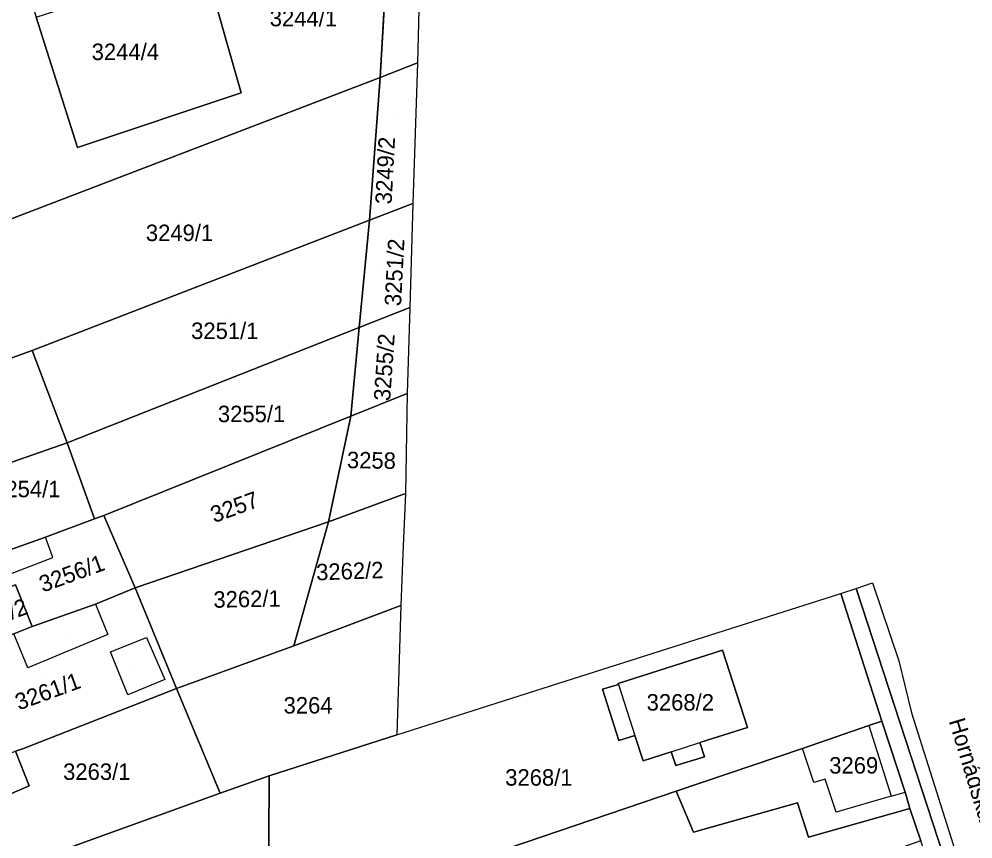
# Model space of a CAD drawing. Extents: x -262657 to -261595, y -1238015 to -1237156.
# Drawn here: x -261855.5 to -261739.6, y -1237848.2 to -1237748.7 of the extents above; entities that cross this region are included whole.
import ezdxf

# ---------------------------------------------------------------- set-up
doc = ezdxf.new("R2010")
doc.units = 0
for name, color, linetype in [('body_kn', 7, 'Continuous'), ('kladpar_druhypozemkov', 7, 'Continuous'), ('kladpar_hranice', 7, 'Continuous'), ('kladpar_parcelnecisla', 7, 'Continuous'), ('kladpar_plochy', 7, 'Continuous'), ('popisy', 7, 'Continuous'), ('zappar_hrandruhpozemk', 7, 'Continuous')]:
    doc.layers.add(name, color=color, linetype=linetype)

msp = doc.modelspace()

# ---------------------------------------------------------------- linework, layer by layer
at = {"layer": 'body_kn'}
for p, q in [((-261807.05, -1237754.01), (-261807.05, -1237754.01)), ((-261811.6, -1237755.76), (-261811.6, -1237755.76)), ((-261828.48, -1237757.63), (-261828.48, -1237757.63)), ((-261848.36, -1237764.27), (-261848.36, -1237764.27)), ((-261848.36, -1237764.27), (-261848.36, -1237764.27)), ((-261807.62, -1237771.07), (-261807.62, -1237771.07)), ((-261812.91, -1237773.11), (-261812.91, -1237773.11)), ((-261812.91, -1237773.11), (-261812.91, -1237773.11)), ((-261808.01, -1237783.7), (-261808.01, -1237783.7)), ((-261814.15, -1237786.13), (-261814.15, -1237786.13)), ((-261814.15, -1237786.13), (-261814.15, -1237786.13)), ((-261853.88, -1237788.93), (-261853.88, -1237788.93)), ((-261808.3, -1237794.14), (-261808.3, -1237794.14)), ((-261808.3, -1237794.14), (-261808.3, -1237794.14)), ((-261815.17, -1237796.9), (-261815.17, -1237796.9)), ((-261849.63, -1237800.16), (-261849.63, -1237800.16)), ((-261849.63, -1237800.16), (-261849.63, -1237800.16)), ((-261808.53, -1237806.3), (-261808.53, -1237806.3)), ((-261808.53, -1237806.3), (-261808.53, -1237806.3)), ((-261846.28, -1237809.35), (-261846.28, -1237809.35)), ((-261845.17, -1237808.98), (-261845.17, -1237808.98)), ((-261845.17, -1237808.98), (-261845.17, -1237808.98)), ((-261817.86, -1237809.74), (-261817.86, -1237809.74)), ((-261852.26, -1237811.58), (-261852.26, -1237811.58)), ((-261851.34, -1237814.07), (-261851.34, -1237814.07)), ((-261808.84, -1237813.58), (-261808.84, -1237813.58)), ((-261841.34, -1237817.73), (-261841.34, -1237817.73)), ((-261841.34, -1237817.73), (-261841.34, -1237817.73)), ((-261753.79, -1237817.84), (-261753.79, -1237817.84)), ((-261751.8, -1237817.14), (-261751.8, -1237817.14)), ((-261755.63, -1237818.43), (-261755.63, -1237818.43)), ((-261755.63, -1237818.43), (-261755.63, -1237818.43)), ((-261846.17, -1237819.71), (-261846.17, -1237819.71)), ((-261846.17, -1237819.71), (-261846.17, -1237819.71)), ((-261809.1, -1237819.9), (-261809.1, -1237819.9)), ((-261809.1, -1237819.9), (-261809.1, -1237819.9)), ((-261853.87, -1237822.46), (-261853.87, -1237822.46)), ((-261844.68, -1237823.41), (-261844.68, -1237823.41)), ((-261839.98, -1237823.76), (-261839.98, -1237823.76)), ((-261822.09, -1237824.78), (-261822.09, -1237824.78)), ((-261822.09, -1237824.78), (-261822.09, -1237824.78)), ((-261844.34, -1237825.52), (-261844.34, -1237825.52)), ((-261844.34, -1237825.52), (-261844.34, -1237825.52)), ((-261770.01, -1237825.3), (-261770.01, -1237825.3)), ((-261770.01, -1237825.3), (-261770.01, -1237825.3)), ((-261748.6, -1237826.63), (-261748.6, -1237826.63)), ((-261854.38, -1237827.48), (-261854.38, -1237827.48)), ((-261837.77, -1237828.87), (-261837.77, -1237828.87)), ((-261789.12, -1237829.1), (-261789.12, -1237829.1)), ((-261782.7, -1237829.37), (-261782.7, -1237829.37)), ((-261782.66, -1237829.48), (-261782.66, -1237829.48)), ((-261782.66, -1237829.48), (-261782.66, -1237829.48)), ((-261842.24, -1237830.73), (-261842.24, -1237830.73)), ((-261836.33, -1237829.97), (-261836.33, -1237829.97)), ((-261784.58, -1237830.07), (-261784.58, -1237830.07)), ((-261747.05, -1237832.91), (-261747.05, -1237832.91)), ((-261750.68, -1237833.95), (-261750.68, -1237833.95)), ((-261750.68, -1237833.95), (-261750.68, -1237833.95)), ((-261766.99, -1237834.69), (-261766.99, -1237834.69)), ((-261752.22, -1237834.48), (-261752.22, -1237834.48)), ((-261752.22, -1237834.48), (-261752.22, -1237834.48)), ((-261809.58, -1237835.59), (-261809.58, -1237835.59)), ((-261782.59, -1237836.29), (-261782.59, -1237836.29)), ((-261780.67, -1237835.67), (-261780.67, -1237835.67)), ((-261772.76, -1237836.53), (-261772.76, -1237836.53)), ((-261854.94, -1237837.24), (-261854.94, -1237837.24)), ((-261776.24, -1237837.65), (-261776.24, -1237837.65)), ((-261776.24, -1237837.65), (-261776.24, -1237837.65)), ((-261760.3, -1237837.27), (-261760.3, -1237837.27)), ((-261779.67, -1237838.76), (-261779.67, -1237838.76)), ((-261772.21, -1237838.25), (-261772.21, -1237838.25)), ((-261775.7, -1237839.31), (-261775.7, -1237839.31)), ((-261825.08, -1237840.58), (-261825.08, -1237840.58)), ((-261757.56, -1237840.98), (-261757.56, -1237840.98)), ((-261854.25, -1237841.77), (-261854.25, -1237841.77)), ((-261854.25, -1237841.77), (-261854.25, -1237841.77)), ((-261775.64, -1237842.43), (-261775.64, -1237842.43)), ((-261758.92, -1237841.39), (-261758.92, -1237841.39)), ((-261831.04, -1237842.68), (-261831.04, -1237842.68)), ((-261831.04, -1237842.68), (-261831.04, -1237842.68)), ((-261749.54, -1237843.05), (-261749.54, -1237843.05)), ((-261747.83, -1237842.54), (-261747.83, -1237842.54)), ((-261760.92, -1237843.86), (-261760.92, -1237843.86)), ((-261747.24, -1237844.54), (-261747.24, -1237844.54)), ((-261747.24, -1237844.54), (-261747.24, -1237844.54)), ((-261756.2, -1237845), (-261756.2, -1237845)), ((-261773.54, -1237847.41), (-261773.54, -1237847.41)), ((-261759.55, -1237848.02), (-261759.55, -1237848.02))]:
    msp.add_line(p, q, dxfattribs=at)
at = {"layer": 'kladpar_druhypozemkov'}
for p, q in [((-261841.79, -1237751.74), (-261841.79, -1237751.74)), ((-261809.66, -1237760.17), (-261809.66, -1237760.17)), ((-261835.79, -1237773.18), (-261835.79, -1237773.18)), ((-261811.41, -1237779.23), (-261811.41, -1237779.23)), ((-261830.12, -1237784.81), (-261830.12, -1237784.81)), ((-261812.73, -1237790.72), (-261812.73, -1237790.72)), ((-261827.14, -1237795.29), (-261827.14, -1237795.29)), ((-261812.42, -1237801.24), (-261812.42, -1237801.24)), ((-261853.8, -1237804.95), (-261853.8, -1237804.95)), ((-261829.23, -1237806.1), (-261829.23, -1237806.1)), ((-261848.83, -1237814.98), (-261848.83, -1237814.98)), ((-261814.01, -1237814.71), (-261814.01, -1237814.71)), ((-261827.36, -1237817.36), (-261827.36, -1237817.36)), ((-261849.86, -1237823.42), (-261849.86, -1237823.42)), ((-261841.58, -1237827.16), (-261841.58, -1237827.16)), ((-261852.42, -1237828.77), (-261852.42, -1237828.77)), ((-261774.99, -1237830.69), (-261774.99, -1237830.69)), ((-261820.06, -1237831.22), (-261820.06, -1237831.22)), ((-261750.42, -1237836.97), (-261750.42, -1237836.97)), ((-261753.75, -1237837.9), (-261753.75, -1237837.9)), ((-261845.85, -1237839.32), (-261845.85, -1237839.32)), ((-261792.42, -1237839.5), (-261792.42, -1237839.5))]:
    msp.add_line(p, q, dxfattribs=at)
at = {"layer": 'kladpar_hranice'}
for p, q in [((-261811.6, -1237755.76), (-261810.09, -1237729.46)), ((-261810.09, -1237729.46), (-261811.6, -1237755.76)), ((-261811.6, -1237755.76), (-261812.91, -1237773.11)), ((-261812.91, -1237773.11), (-261811.6, -1237755.76)), ((-261812.91, -1237773.11), (-261814.15, -1237786.13)), ((-261814.15, -1237786.13), (-261812.91, -1237773.11)), ((-261814.15, -1237786.13), (-261849.63, -1237800.16)), ((-261815.17, -1237796.9), (-261814.15, -1237786.13)), ((-261814.15, -1237786.13), (-261815.17, -1237796.9)), ((-261815.17, -1237796.9), (-261808.3, -1237794.14)), ((-261815.17, -1237796.9), (-261845.17, -1237808.98)), ((-261817.86, -1237809.74), (-261815.17, -1237796.9)), ((-261815.17, -1237796.9), (-261817.86, -1237809.74)), ((-261817.86, -1237809.74), (-261808.53, -1237806.3)), ((-261817.86, -1237809.74), (-261841.34, -1237817.73)), ((-261841.34, -1237817.73), (-261817.86, -1237809.74)), ((-261822.09, -1237824.78), (-261817.86, -1237809.74)), ((-261817.86, -1237809.74), (-261822.09, -1237824.78))]:
    msp.add_line(p, q, dxfattribs=at)
for points in [[(-261810.39, -1237722.04), (-261806.24, -1237721.56), (-261807.05, -1237754.01), (-261811.6, -1237755.76)], [(-261811.6, -1237755.76), (-261860.68, -1237774.55), (-261869.5, -1237752.69), (-261870.26, -1237752.98), (-261874.12, -1237742.17), (-261876.61, -1237737.16), (-261872.44, -1237735.73), (-261868.9, -1237734.59), (-261864.8, -1237732.66), (-261858.82, -1237731.22), (-261853.4, -1237748.46), (-261848.36, -1237764.27), (-261828.48, -1237757.63), (-261832.97, -1237741.84), (-261834.22, -1237737.38), (-261830.6, -1237736.72), (-261825.65, -1237735.22), (-261815.77, -1237729.89), (-261810.09, -1237729.46)], [(-261848.36, -1237764.27), (-261853.4, -1237748.46), (-261832.97, -1237741.84), (-261828.48, -1237757.63), (-261848.36, -1237764.27)], [(-261811.6, -1237755.76), (-261807.05, -1237754.01), (-261807.62, -1237771.07), (-261812.91, -1237773.11)], [(-261871.08, -1237795.12), (-261874.19, -1237785.8), (-261860.84, -1237781.14), (-261863.1, -1237775.49), (-261860.68, -1237774.55), (-261811.6, -1237755.76)], [(-261812.91, -1237773.11), (-261807.62, -1237771.07), (-261808.01, -1237783.7), (-261814.15, -1237786.13)], [(-261812.91, -1237773.11), (-261853.88, -1237788.93), (-261871.08, -1237795.12)], [(-261849.63, -1237800.16), (-261853.88, -1237788.93), (-261812.91, -1237773.11)], [(-261814.15, -1237786.13), (-261808.01, -1237783.7), (-261808.3, -1237794.14), (-261815.17, -1237796.9)], [(-261845.17, -1237808.98), (-261846.28, -1237809.35), (-261849.63, -1237800.16), (-261814.15, -1237786.13)], [(-261849.63, -1237800.16), (-261874, -1237808.64), (-261876.32, -1237809.44), (-261878.83, -1237801.48), (-261874.46, -1237799.37), (-261875.2, -1237796.53), (-261871.08, -1237795.12), (-261853.88, -1237788.93), (-261849.63, -1237800.16)], [(-261808.3, -1237794.14), (-261808.53, -1237806.3), (-261817.86, -1237809.74)], [(-261841.34, -1237817.73), (-261845.17, -1237808.98), (-261815.17, -1237796.9)], [(-261874, -1237808.64), (-261849.63, -1237800.16), (-261846.28, -1237809.35), (-261852.26, -1237811.58), (-261863.88, -1237815.73)], [(-261808.53, -1237806.3), (-261808.84, -1237813.58), (-261809.1, -1237819.9), (-261822.09, -1237824.78)], [(-261884, -1237834.66), (-261884.38, -1237833.72), (-261868.68, -1237827.93), (-261870.14, -1237824.29), (-261871.05, -1237821.75), (-261865.43, -1237819.57), (-261863.05, -1237818.55), (-261863.88, -1237815.73), (-261852.26, -1237811.58), (-261846.28, -1237809.35), (-261845.17, -1237808.98), (-261841.34, -1237817.73), (-261846.17, -1237819.71), (-261853.87, -1237822.46), (-261855.9, -1237817.4), (-261861.34, -1237819.44), (-261859.4, -1237824.6), (-261859.06, -1237825.53), (-261863.31, -1237827.21), (-261884, -1237834.66)], [(-261859.4, -1237824.6), (-261861.34, -1237819.44), (-261855.9, -1237817.4), (-261853.87, -1237822.46), (-261856.09, -1237823.34), (-261859.4, -1237824.6)], [(-261856.09, -1237823.34), (-261853.87, -1237822.46), (-261846.17, -1237819.71), (-261841.34, -1237817.73), (-261836.33, -1237829.97), (-261854.94, -1237837.24), (-261855.9, -1237837.59)], [(-261822.09, -1237824.78), (-261836.33, -1237829.97), (-261841.34, -1237817.73)], [(-261730.51, -1237889.08), (-261730.38, -1237891.71), (-261731.03, -1237893.79), (-261731.63, -1237894.96), (-261733.49, -1237895.72), (-261732.32, -1237889.37), (-261734.52, -1237882.73), (-261736.31, -1237877.23), (-261741.18, -1237862.67), (-261743.44, -1237855.99), (-261744.14, -1237853.94), (-261745.94, -1237848.45), (-261747.24, -1237844.54), (-261747.83, -1237842.54), (-261750.68, -1237833.95), (-261755.63, -1237818.43), (-261753.79, -1237817.84), (-261730.51, -1237889.08)], [(-261731.65, -1237875.83), (-261726.84, -1237893.01), (-261731.63, -1237894.96), (-261731.03, -1237893.79), (-261730.38, -1237891.71), (-261730.51, -1237889.08), (-261753.79, -1237817.84), (-261751.8, -1237817.14), (-261748.6, -1237826.63), (-261747.05, -1237832.91), (-261737.93, -1237861.7), (-261731.65, -1237875.83)], [(-261755.63, -1237818.43), (-261750.68, -1237833.95), (-261752.22, -1237834.48), (-261760.3, -1237837.27), (-261775.64, -1237842.43), (-261804.23, -1237852.16), (-261804.96, -1237850.86), (-261825.16, -1237856.15), (-261825.08, -1237840.58), (-261809.58, -1237835.59), (-261789.12, -1237829.1), (-261755.63, -1237818.43)], [(-261809.1, -1237819.9), (-261809.58, -1237835.59), (-261825.08, -1237840.58), (-261831.04, -1237842.68), (-261836.33, -1237829.97), (-261822.09, -1237824.78), (-261809.1, -1237819.9)], [(-261770.01, -1237825.3), (-261766.99, -1237834.69), (-261772.76, -1237836.53), (-261772.21, -1237838.25), (-261775.7, -1237839.31), (-261776.24, -1237837.65), (-261779.67, -1237838.76), (-261780.67, -1237835.67), (-261782.59, -1237836.29), (-261784.58, -1237830.07), (-261782.66, -1237829.48), (-261782.7, -1237829.37), (-261770.01, -1237825.3)], [(-261766.99, -1237834.69), (-261770.01, -1237825.3), (-261782.7, -1237829.37), (-261782.66, -1237829.48), (-261784.58, -1237830.07), (-261782.59, -1237836.29), (-261780.67, -1237835.67), (-261779.67, -1237838.76), (-261776.24, -1237837.65), (-261775.7, -1237839.31), (-261772.21, -1237838.25), (-261772.76, -1237836.53), (-261766.99, -1237834.69)], [(-261831.04, -1237842.68), (-261849.86, -1237849.49), (-261856.26, -1237851.95), (-261858.52, -1237852.84), (-261861.86, -1237845.07), (-261854.25, -1237841.77), (-261855.9, -1237837.59), (-261854.94, -1237837.24), (-261836.33, -1237829.97), (-261831.04, -1237842.68)], [(-261750.68, -1237833.95), (-261747.83, -1237842.54), (-261747.24, -1237844.54), (-261759.55, -1237848.02), (-261760.92, -1237843.86), (-261773.54, -1237847.41), (-261775.64, -1237842.43), (-261760.3, -1237837.27), (-261752.22, -1237834.48), (-261750.68, -1237833.95)], [(-261854.25, -1237841.77), (-261861.86, -1237845.07), (-261862.14, -1237845.2), (-261863.99, -1237840.95), (-261864.15, -1237840.59), (-261863.83, -1237840.48), (-261855.9, -1237837.59), (-261854.25, -1237841.77)], [(-261831.04, -1237842.68), (-261825.08, -1237840.58), (-261825.16, -1237856.15), (-261844.94, -1237862.93), (-261849.86, -1237849.49), (-261831.04, -1237842.68)], [(-261747.24, -1237844.54), (-261745.94, -1237848.45), (-261759.07, -1237853.1), (-261773.89, -1237858.17), (-261780.5, -1237860.43), (-261798.67, -1237866.97), (-261804.23, -1237852.16), (-261775.64, -1237842.43), (-261773.54, -1237847.41), (-261760.92, -1237843.86), (-261759.55, -1237848.02), (-261747.24, -1237844.54)]]:
    msp.add_lwpolyline(points, dxfattribs=at)
at = {"layer": 'kladpar_plochy'}
for p, q in [((-261789.12, -1237829.1), (-261755.63, -1237818.43)), ((-261755.63, -1237818.43), (-261750.68, -1237833.95)), ((-261770.01, -1237825.3), (-261782.7, -1237829.37)), ((-261766.99, -1237834.69), (-261770.01, -1237825.3)), ((-261809.58, -1237835.59), (-261789.12, -1237829.1)), ((-261782.66, -1237829.48), (-261784.58, -1237830.07)), ((-261782.7, -1237829.37), (-261782.66, -1237829.48)), ((-261784.58, -1237830.07), (-261782.59, -1237836.29)), ((-261750.68, -1237833.95), (-261752.22, -1237834.48)), ((-261772.76, -1237836.53), (-261766.99, -1237834.69)), ((-261752.22, -1237834.48), (-261760.3, -1237837.27)), ((-261825.08, -1237840.58), (-261809.58, -1237835.59)), ((-261782.59, -1237836.29), (-261780.67, -1237835.67)), ((-261780.67, -1237835.67), (-261779.67, -1237838.76)), ((-261772.21, -1237838.25), (-261772.76, -1237836.53)), ((-261779.67, -1237838.76), (-261776.24, -1237837.65)), ((-261776.24, -1237837.65), (-261775.7, -1237839.31)), ((-261760.3, -1237837.27), (-261775.64, -1237842.43)), ((-261775.7, -1237839.31), (-261772.21, -1237838.25)), ((-261825.16, -1237856.15), (-261825.08, -1237840.58)), ((-261775.64, -1237842.43), (-261804.23, -1237852.16))]:
    msp.add_line(p, q, dxfattribs=at)
for points in [[(-261810.39, -1237722.04), (-261806.24, -1237721.56), (-261807.05, -1237754.01), (-261811.6, -1237755.76), (-261810.09, -1237729.46), (-261810.43, -1237722.85)], [(-261810.09, -1237729.46), (-261811.6, -1237755.76), (-261860.68, -1237774.55), (-261869.5, -1237752.69), (-261870.26, -1237752.98), (-261874.12, -1237742.17), (-261876.61, -1237737.16), (-261872.44, -1237735.73), (-261868.9, -1237734.59), (-261864.8, -1237732.66), (-261858.82, -1237731.22), (-261853.4, -1237748.46), (-261848.36, -1237764.27), (-261828.48, -1237757.63), (-261832.97, -1237741.84), (-261834.22, -1237737.38), (-261830.6, -1237736.72), (-261825.65, -1237735.22), (-261815.77, -1237729.89)], [(-261848.36, -1237764.27), (-261853.4, -1237748.46), (-261832.97, -1237741.84), (-261828.48, -1237757.63)], [(-261812.91, -1237773.11), (-261811.6, -1237755.76), (-261807.05, -1237754.01), (-261807.62, -1237771.07)], [(-261871.08, -1237795.12), (-261874.19, -1237785.8), (-261860.84, -1237781.14), (-261863.1, -1237775.49), (-261860.68, -1237774.55), (-261811.6, -1237755.76), (-261812.91, -1237773.11), (-261853.88, -1237788.93)], [(-261814.15, -1237786.13), (-261812.91, -1237773.11), (-261807.62, -1237771.07), (-261808.01, -1237783.7)], [(-261849.63, -1237800.16), (-261853.88, -1237788.93), (-261812.91, -1237773.11), (-261814.15, -1237786.13)], [(-261814.15, -1237786.13), (-261808.01, -1237783.7), (-261808.3, -1237794.14), (-261815.17, -1237796.9)], [(-261845.17, -1237808.98), (-261846.28, -1237809.35), (-261849.63, -1237800.16), (-261814.15, -1237786.13), (-261815.17, -1237796.9)], [(-261849.63, -1237800.16), (-261874, -1237808.64), (-261876.32, -1237809.44), (-261878.83, -1237801.48), (-261874.46, -1237799.37), (-261875.2, -1237796.53), (-261871.08, -1237795.12), (-261853.88, -1237788.93)], [(-261808.3, -1237794.14), (-261808.53, -1237806.3), (-261817.86, -1237809.74), (-261815.17, -1237796.9)], [(-261841.34, -1237817.73), (-261845.17, -1237808.98), (-261815.17, -1237796.9), (-261817.86, -1237809.74)], [(-261808.53, -1237806.3), (-261808.84, -1237813.58), (-261809.1, -1237819.9), (-261822.09, -1237824.78), (-261817.86, -1237809.74)], [(-261884, -1237834.66), (-261884.38, -1237833.72), (-261868.68, -1237827.93), (-261870.14, -1237824.29), (-261871.05, -1237821.75), (-261865.43, -1237819.57), (-261863.05, -1237818.55), (-261863.88, -1237815.73), (-261852.26, -1237811.58), (-261846.28, -1237809.35), (-261845.17, -1237808.98), (-261841.34, -1237817.73), (-261846.17, -1237819.71), (-261853.87, -1237822.46), (-261855.9, -1237817.4), (-261861.34, -1237819.44), (-261859.4, -1237824.6), (-261859.06, -1237825.53), (-261863.31, -1237827.21)], [(-261841.34, -1237817.73), (-261817.86, -1237809.74), (-261822.09, -1237824.78), (-261836.33, -1237829.97)], [(-261859.4, -1237824.6), (-261861.34, -1237819.44), (-261855.9, -1237817.4), (-261853.87, -1237822.46), (-261856.09, -1237823.34)], [(-261730.51, -1237889.08), (-261730.38, -1237891.71), (-261731.03, -1237893.79), (-261731.63, -1237894.96), (-261733.49, -1237895.72), (-261732.32, -1237889.37), (-261734.52, -1237882.73), (-261736.31, -1237877.23), (-261741.18, -1237862.67), (-261743.44, -1237855.99), (-261744.14, -1237853.94), (-261745.94, -1237848.45), (-261747.24, -1237844.54), (-261747.83, -1237842.54), (-261750.68, -1237833.95), (-261755.63, -1237818.43), (-261753.79, -1237817.84)], [(-261731.65, -1237875.83), (-261726.84, -1237893.01), (-261731.63, -1237894.96), (-261731.03, -1237893.79), (-261730.38, -1237891.71), (-261730.51, -1237889.08), (-261753.79, -1237817.84), (-261751.8, -1237817.14), (-261748.6, -1237826.63), (-261747.05, -1237832.91), (-261737.93, -1237861.7)], [(-261809.1, -1237819.9), (-261809.58, -1237835.59), (-261825.08, -1237840.58), (-261831.04, -1237842.68), (-261836.33, -1237829.97), (-261822.09, -1237824.78)], [(-261770.01, -1237825.3), (-261766.99, -1237834.69), (-261772.76, -1237836.53), (-261772.21, -1237838.25), (-261775.7, -1237839.31), (-261776.24, -1237837.65), (-261779.67, -1237838.76), (-261780.67, -1237835.67), (-261782.59, -1237836.29), (-261784.58, -1237830.07), (-261782.66, -1237829.48), (-261782.7, -1237829.37)], [(-261831.04, -1237842.68), (-261849.86, -1237849.49), (-261856.26, -1237851.95), (-261858.52, -1237852.84), (-261861.86, -1237845.07), (-261854.25, -1237841.77), (-261855.9, -1237837.59), (-261854.94, -1237837.24), (-261836.33, -1237829.97)], [(-261750.68, -1237833.95), (-261747.83, -1237842.54), (-261747.24, -1237844.54), (-261759.55, -1237848.02), (-261760.92, -1237843.86), (-261773.54, -1237847.41), (-261775.64, -1237842.43), (-261760.3, -1237837.27), (-261752.22, -1237834.48)], [(-261854.25, -1237841.77), (-261861.86, -1237845.07), (-261862.14, -1237845.2), (-261863.99, -1237840.95), (-261864.15, -1237840.59), (-261863.83, -1237840.48), (-261855.9, -1237837.59)], [(-261831.04, -1237842.68), (-261825.08, -1237840.58), (-261825.16, -1237856.15), (-261844.94, -1237862.93), (-261849.86, -1237849.49)], [(-261747.24, -1237844.54), (-261745.94, -1237848.45), (-261759.07, -1237853.1), (-261773.89, -1237858.17), (-261780.5, -1237860.43), (-261798.67, -1237866.97), (-261804.23, -1237852.16), (-261775.64, -1237842.43), (-261773.54, -1237847.41), (-261760.92, -1237843.86), (-261759.55, -1237848.02)]]:
    msp.add_lwpolyline(points, close=True, dxfattribs=at)
for points in [[(-261874, -1237808.64), (-261849.63, -1237800.16), (-261846.28, -1237809.35), (-261852.26, -1237811.58), (-261863.88, -1237815.73)], [(-261856.09, -1237823.34), (-261853.87, -1237822.46), (-261846.17, -1237819.71), (-261841.34, -1237817.73), (-261836.33, -1237829.97), (-261854.94, -1237837.24), (-261855.9, -1237837.59)]]:
    msp.add_lwpolyline(points, dxfattribs=at)
at = {"layer": 'zappar_hrandruhpozemk'}
for p, q in [((-261851.34, -1237814.07), (-261852.26, -1237811.58)), ((-261863.05, -1237818.55), (-261851.34, -1237814.07)), ((-261846.17, -1237819.71), (-261844.68, -1237823.41)), ((-261854.38, -1237827.48), (-261856.09, -1237823.34)), ((-261844.68, -1237823.41), (-261854.38, -1237827.48)), ((-261842.24, -1237830.73), (-261844.34, -1237825.52)), ((-261782.66, -1237829.48), (-261780.67, -1237835.67)), ((-261752.22, -1237834.48), (-261749.54, -1237843.05)), ((-261776.24, -1237837.65), (-261772.76, -1237836.53)), ((-261756.2, -1237845), (-261757.56, -1237840.98)), ((-261749.54, -1237843.05), (-261756.2, -1237845)), ((-261749.54, -1237843.05), (-261747.83, -1237842.54))]:
    msp.add_line(p, q, dxfattribs=at)
for points in [[(-261844.34, -1237825.52), (-261839.98, -1237823.76), (-261837.77, -1237828.87), (-261842.24, -1237830.73)], [(-261757.56, -1237840.98), (-261758.92, -1237841.39), (-261760.3, -1237837.27)]]:
    msp.add_lwpolyline(points, dxfattribs=at)

# ---------------------------------------------------------------- texts
at = {"layer": 'kladpar_parcelnecisla'}
for s, p in [('3244/1', (-261825.01, -1237749.56)), ('3244/4', (-261846.64, -1237753.66)), ('3249/1', (-261840.06, -1237775.64)), ('3251/1', (-261834.56, -1237787.53)), ('3255/1', (-261831.31, -1237797.63)), ('3254/1', (-261858.61, -1237806.75)), ('3264', (-261823.33, -1237833.01)), ('3263/1', (-261850.11, -1237841.07)), ('3269', (-261757.05, -1237840.3))]:
    msp.add_text(s, height=2, dxfattribs=at).set_placement(p)
for s, rotation, p in [('3249/2', 87, (-261810.21, -1237771.21)), ('3251/2', 87, (-261809.07, -1237783.57)), ('3255/2', 86, (-261810.39, -1237795.11)), ('3258', 359, (-261815.65, -1237803.21)), ('3257', 20, (-261831.76, -1237809.89)), ('3256/1', 20, (-261852.57, -1237818.33)), ('3262/2', 2, (-261819.34, -1237816.85)), ('3262/1', 1, (-261831.84, -1237820.17)), ('3256/2', 20, (-261861.91, -1237823.65)), ('3261/1', 20, (-261855.49, -1237832.65)), ('3268/2', 360, (-261779.23, -1237832.65)), ('3268/1', 360, (-261796.41, -1237841.77))]:
    msp.add_text(s, height=2, rotation=rotation, dxfattribs=at).set_placement(p)
at = {"layer": 'popisy'}
msp.add_text('Hornádska', height=2, rotation=287, dxfattribs=at).set_placement((-261742.55, -1237833.92))

doc.saveas('drawing.dxf')
